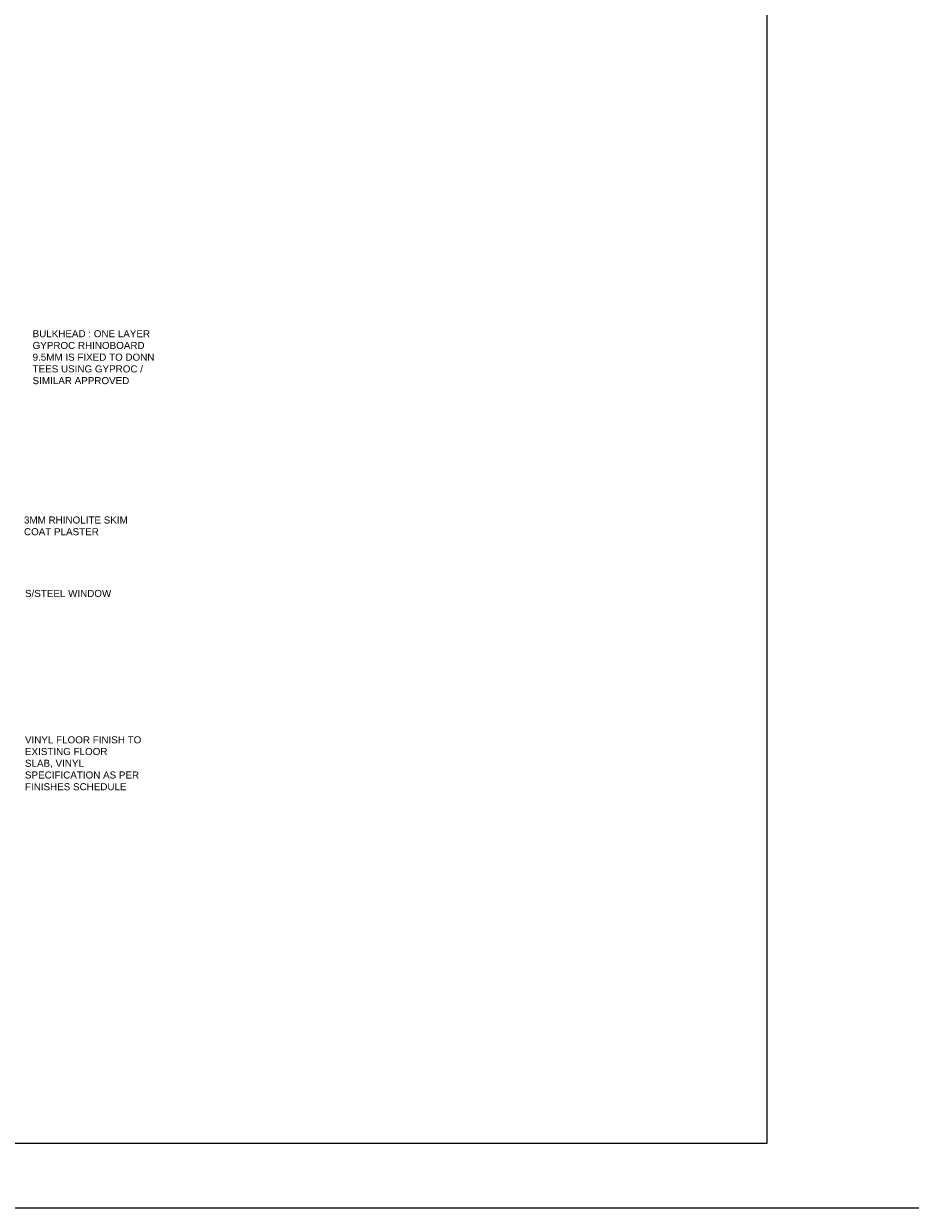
# Model space of a CAD drawing. Header units: millimetres. Extents: x -115474967 to 444143, y -74377 to 241828222.
# Tile 469 of 590: x 91495 to 96534, y 29514 to 36247. Entities that reach past the tile are written whole.
import ezdxf

# ---------------------------------------------------------------- set-up
doc = ezdxf.new("R2010")
doc.units = ezdxf.units.MM
doc.header["$MEASUREMENT"] = 0
doc.layers.add('0-ELEV.25', color=4, linetype='Continuous')
doc.layers.add('TEXT-20', color=2, linetype='Continuous')
doc.styles.add('TEXT-20', font='arial.ttf', dxfattribs={"height": 40})

msp = doc.modelspace()

# ---------------------------------------------------------------- linework, layer by layer
msp.add_lwpolyline([(14259.94508, 42981.12756), (127356.6548, 42981.12756), (127356.6548, 29513.51943), (14259.94508, 29513.51943)], close=True)
at = {"layer": '0-ELEV.25'}
msp.add_lwpolyline([(95719.46081, 29882.47776), (84276.04698, 29882.47776), (84276.04698, 38510.33449), (95719.46081, 38510.33449)], close=True, dxfattribs=at)

# ---------------------------------------------------------------- texts
at = {"layer": 'TEXT-20', "color": 7, "linetype": 'Continuous', "char_height": 40, "attachment_point": 1, "style": 'TEXT-20'}
for s, insert, width in [('BULKHEAD : ONE LAYER GYPROC RHINOBOARD 9.5MM IS FIXED TO DONN TEES USING GYPROC / SIMILAR APPROVED', (91546.06678, 34505.07298), 706.6121602), ('3MM RHINOLITE SKIM COAT PLASTER ', (91497.06869, 33446.18172), 706.6121602), ('S/STEEL WINDOW ', (91502.64375, 33028.70281), 595.2210341), ('{\\C7;VINYL FLOOR FINISH TO EXISTING FLOOR \\PSLAB, VINYL SPECIFICATION AS PER \\PFINISHES SCHEDULE}', (91502.64166, 32196.63442), 706.6121602)]:
    msp.add_mtext(s, dxfattribs=dict(at, insert=insert, width=width))

doc.saveas('drawing.dxf')
